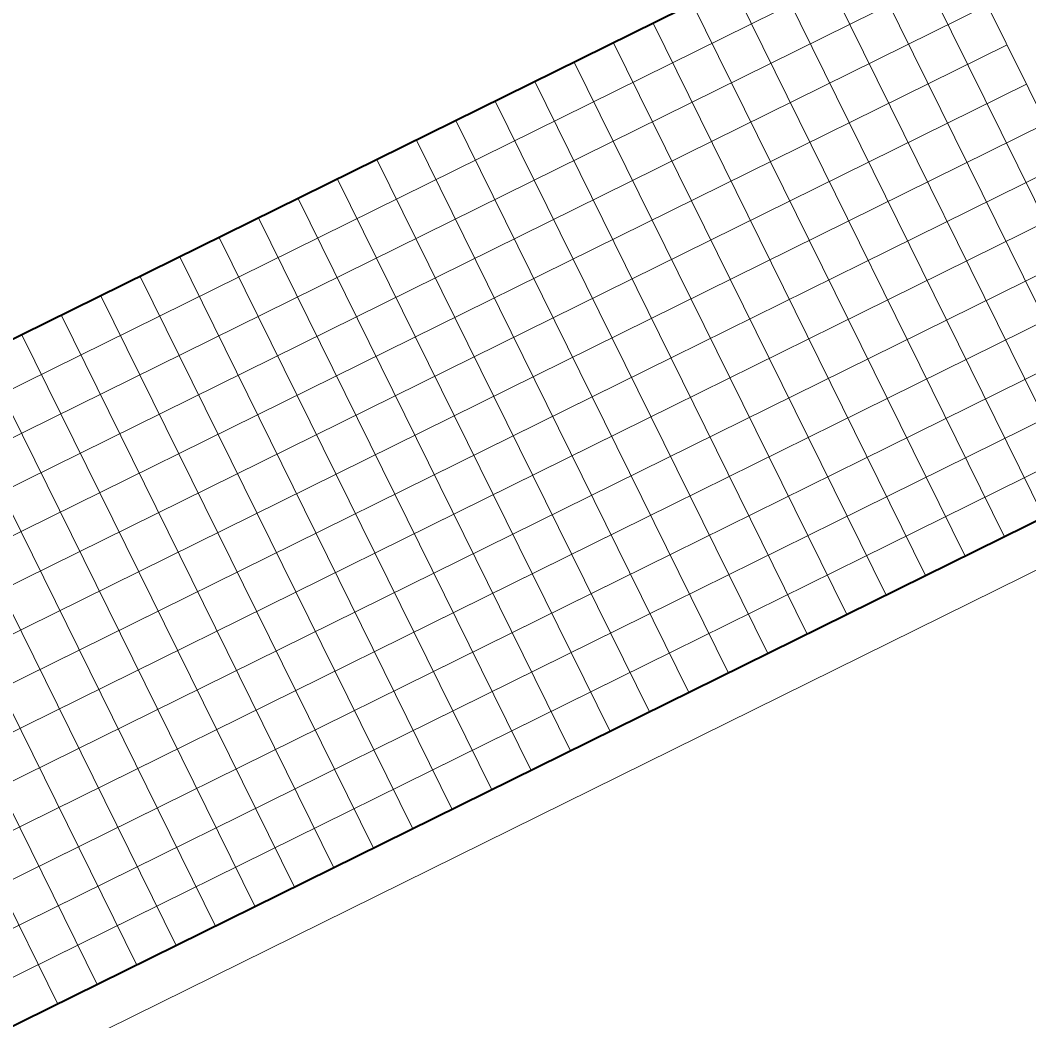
# Model space of a CAD drawing. Extents: x 2356606 to 2371222, y 6973096 to 6982644.
# Drawn here: x 2367556 to 2369849, y 6977830 to 6980104 of the extents above; entities that cross this region are included whole.
import ezdxf

# ---------------------------------------------------------------- set-up
doc = ezdxf.new("R2010")
doc.units = 0
doc.header["$LTSCALE"] = 2
doc.layers.add('62', color=7, linetype='Continuous', lineweight=13)
doc.layers.add('63', color=7, linetype='Continuous', lineweight=13)

msp = doc.modelspace()

# ---------------------------------------------------------------- linework, layer by layer
at = {"layer": '62', "lineweight": 40}
for p, q in [((2369622.333, 6980406.659), (2358233.291, 6974785.788)), ((2370869.698, 6979460.986), (2358244.847, 6973230.201))]:
    msp.add_line(p, q, dxfattribs=at)
at = {"layer": '62'}
for p, q in [((2369622.333, 6980406.659), (2370241.954, 6979151.173)), ((2369532.655, 6980362.4), (2370152.278, 6979106.916)), ((2369666.594, 6980316.976), (2358277.549, 6974696.112)), ((2369442.977, 6980318.141), (2370062.6, 6979062.657)), ((2369353.3, 6980273.883), (2369972.923, 6979018.398)), ((2369263.621, 6980229.623), (2369883.245, 6978974.139)), ((2369710.849, 6980227.307), (2358321.808, 6974606.434)), ((2369173.945, 6980185.365), (2369793.568, 6978929.881)), ((2369755.109, 6980137.627), (2358366.067, 6974516.756)), ((2369084.266, 6980141.105), (2369703.89, 6978885.621)), ((2368994.59, 6980096.847), (2369614.213, 6978841.362)), ((2369799.367, 6980047.95), (2358410.327, 6974427.077)), ((2368904.912, 6980052.588), (2369524.536, 6978797.103)), ((2368815.234, 6980008.329), (2369434.858, 6978752.845)), ((2369843.625, 6979958.273), (2358454.585, 6974337.401)), ((2368725.557, 6979964.071), (2369345.18, 6978708.586)), ((2368635.879, 6979919.811), (2369255.503, 6978664.327)), ((2369887.885, 6979868.594), (2358498.844, 6974247.723)), ((2368546.202, 6979875.553), (2369165.825, 6978620.068)), ((2368456.524, 6979831.294), (2369076.148, 6978575.809)), ((2369932.143, 6979778.918), (2358543.103, 6974158.045)), ((2368366.847, 6979787.035), (2368986.47, 6978531.551)), ((2368277.168, 6979742.776), (2368896.793, 6978487.292)), ((2370020.354, 6979710.931), (2358563.088, 6974056.389)), ((2368187.492, 6979698.517), (2368807.115, 6978443.033)), ((2368097.814, 6979654.259), (2368717.437, 6978398.774)), ((2370064.612, 6979621.253), (2358607.346, 6973966.712)), ((2368008.136, 6979609.999), (2368627.76, 6978354.516)), ((2367918.459, 6979565.741), (2368538.082, 6978310.256)), ((2370108.871, 6979531.576), (2358651.605, 6973877.034)), ((2367828.781, 6979521.482), (2368448.405, 6978265.997)), ((2367739.103, 6979477.223), (2368358.727, 6978221.738)), ((2370153.13, 6979441.898), (2358695.864, 6973787.357)), ((2367649.427, 6979432.965), (2368269.05, 6978177.479)), ((2371003.634, 6979415.568), (2358199.427, 6973096.266)), ((2367559.748, 6979388.706), (2368179.372, 6978133.221)), ((2370197.388, 6979352.221), (2358740.123, 6973697.678)), ((2367470.072, 6979344.447), (2368089.695, 6978088.962)), ((2367380.393, 6979300.188), (2368000.017, 6978044.703)), ((2370241.647, 6979262.543), (2358784.382, 6973608.002)), ((2367290.716, 6979255.93), (2367910.34, 6978000.444)), ((2367201.038, 6979211.671), (2367820.662, 6977956.186)), ((2367111.361, 6979167.412), (2367730.985, 6977911.927)), ((2367021.684, 6979123.153), (2367641.307, 6977867.668))]:
    msp.add_line(p, q, dxfattribs=at)
at = {"layer": '63', "lineweight": 40}
for p, q in [((2369622.333, 6980406.659), (2358233.291, 6974785.788)), ((2370869.698, 6979460.986), (2358244.847, 6973230.201))]:
    msp.add_line(p, q, dxfattribs=at)
at = {"layer": '63'}
for p, q in [((2369622.333, 6980406.659), (2370241.954, 6979151.173)), ((2369532.655, 6980362.4), (2370152.278, 6979106.916)), ((2369666.594, 6980316.976), (2358277.549, 6974696.112)), ((2369442.977, 6980318.141), (2370062.6, 6979062.657)), ((2369353.3, 6980273.883), (2369972.923, 6979018.398)), ((2369263.621, 6980229.623), (2369883.245, 6978974.139)), ((2369710.849, 6980227.307), (2358321.808, 6974606.434)), ((2369173.945, 6980185.365), (2369793.568, 6978929.881)), ((2369755.109, 6980137.627), (2358366.067, 6974516.756)), ((2369084.266, 6980141.105), (2369703.89, 6978885.621)), ((2368994.59, 6980096.847), (2369614.213, 6978841.362)), ((2369799.367, 6980047.95), (2358410.327, 6974427.077)), ((2368904.912, 6980052.588), (2369524.536, 6978797.103)), ((2368815.234, 6980008.329), (2369434.858, 6978752.845)), ((2369843.626, 6979958.272), (2358454.585, 6974337.401)), ((2368725.557, 6979964.071), (2369345.18, 6978708.586)), ((2368635.879, 6979919.811), (2369255.503, 6978664.327)), ((2369887.885, 6979868.594), (2358498.844, 6974247.723)), ((2368546.202, 6979875.553), (2369165.825, 6978620.068)), ((2368456.524, 6979831.294), (2369076.148, 6978575.809)), ((2369932.143, 6979778.918), (2358543.103, 6974158.045)), ((2368366.847, 6979787.035), (2368986.47, 6978531.551)), ((2368277.168, 6979742.776), (2368896.793, 6978487.292)), ((2370020.354, 6979710.931), (2358563.088, 6974056.389)), ((2368187.492, 6979698.517), (2368807.115, 6978443.033)), ((2368097.814, 6979654.259), (2368717.437, 6978398.774)), ((2370064.612, 6979621.253), (2358607.346, 6973966.712)), ((2368008.136, 6979609.999), (2368627.76, 6978354.516)), ((2367918.459, 6979565.741), (2368538.082, 6978310.256)), ((2370108.871, 6979531.576), (2358651.605, 6973877.034)), ((2367828.781, 6979521.482), (2368448.405, 6978265.997)), ((2367739.103, 6979477.223), (2368358.727, 6978221.738)), ((2370153.13, 6979441.898), (2358695.864, 6973787.357)), ((2367649.427, 6979432.965), (2368269.05, 6978177.479)), ((2371003.634, 6979415.568), (2358199.427, 6973096.266)), ((2367559.748, 6979388.706), (2368179.372, 6978133.221)), ((2370197.388, 6979352.221), (2358740.123, 6973697.678)), ((2367470.072, 6979344.447), (2368089.695, 6978088.962)), ((2367380.393, 6979300.188), (2368000.017, 6978044.703)), ((2370241.647, 6979262.543), (2358784.382, 6973608.002)), ((2367290.716, 6979255.93), (2367910.34, 6978000.444)), ((2367201.038, 6979211.671), (2367820.662, 6977956.186)), ((2367111.361, 6979167.412), (2367730.985, 6977911.927)), ((2367021.684, 6979123.153), (2367641.307, 6977867.668))]:
    msp.add_line(p, q, dxfattribs=at)

doc.saveas('drawing.dxf')
